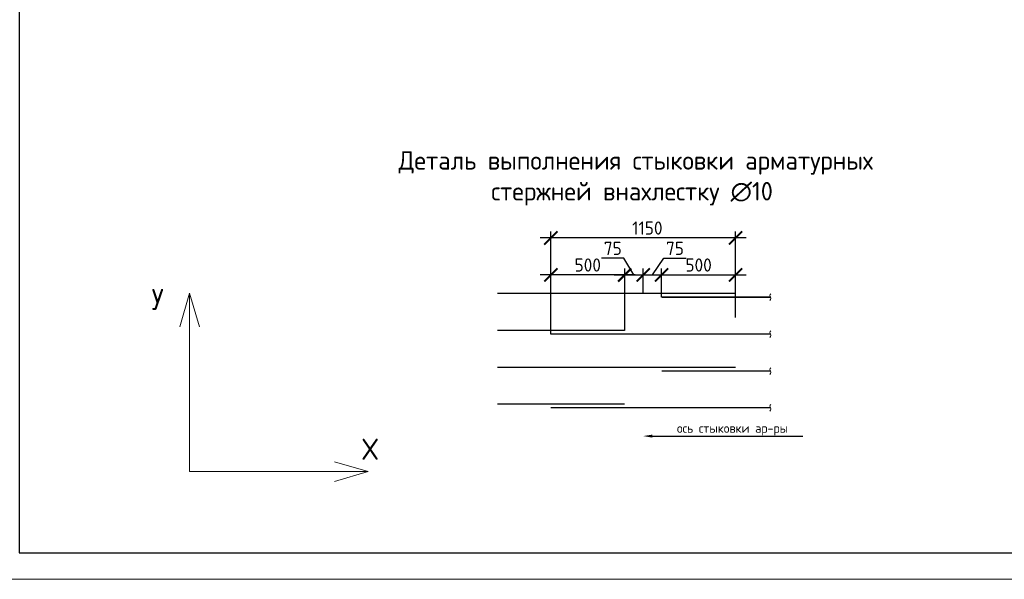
# Model space of a CAD drawing. Header units: millimetres. Extents: x -348641 to 659084, y -187953 to 16029.
# Tile 620 of 656: x -102876 to -84219, y -62290 to -51691. Entities that reach past the tile are written whole.
import ezdxf
from ezdxf import colors
from ezdxf.entities.mleader import LeaderData, LeaderLine
from ezdxf.enums import TextEntityAlignment as Align
from ezdxf.math import Vec2, Vec3

# ---------------------------------------------------------------- set-up
doc = ezdxf.new("R2010")
doc.units = ezdxf.units.MM
doc.linetypes.add('CENTER2', pattern=[28.575, 19.05, -3.175, 3.175, -3.175])
for name, color, linetype, lineweight in [('0.20 __', 4, 'Continuous', 20), ('Арматура', 152, 'Continuous', 40), ('Выноски', 20, 'Continuous', 20), ('Осевая', 10, 'CENTER2', 20), ('подоснова', 151, 'Continuous', 5), ('РАЗМЕРЫ', 1, 'Continuous', 9), ('Текст', 7, 'Continuous', 25), ('ТОНКИЕ', 7, 'Continuous', 9), ('Узлы', 7, 'Continuous', 0)]:
    doc.layers.add(name, color=color, linetype=linetype, lineweight=lineweight)
doc.layers.add('PDF7_Text', color=7, linetype='Continuous')
doc.layers.add('ТОЛСТЫЕ_ОСНОВНЫЕ', color=6, linetype='Continuous')
doc.styles.add('GOST-2.304_Type-B', font='GOST_Common.ttf')
doc.styles.add('PDF Times New Roman', font='times.ttf')
doc.styles.add('ГОСТ', font='GOST_Common.ttf')
doc.styles.add('Украинский', font='isocpeur.TTF', dxfattribs={"oblique": 12})
doc.dimstyles.new('5х', dxfattribs={"dimscale": 100, "dimtxt": 2.5, "dimasz": 2.5, "dimexe": 1.25, "dimexo": 0, "dimtad": 1, "dimdec": 0, "dimlfac": 0.2, "dimtxsty": 'GOST-2.304_Type-B', "dimblk": 'ARCHTICK', "dimcen": 2.5, "dimdle": 2, "dimadec": 0, "dimazin": 2, "dimtfac": 0.75, "dimtdec": 0, "dimtmove": 1, "dimatfit": 3, "dimfxl": 1, "dimtolj": 1, "dimarcsym": 1})

# ---------------------------------------------------------------- blocks, each defined once
blk = doc.blocks.new('A$Cd09756da')
at = {"layer": 'PDF7_Text', "insert": (-11974, 1664), "char_height": 180, "width": 6881.02, "attachment_point": 7, "style": 'PDF Times New Roman'}
blk.add_mtext('\\pi1015.18152;Жилой дом со встроенными помещениями \\P\\pi311.27381;общественно-делового и коммерческого назначения на \\P\\pi667.38051;первом этаже здания и встроенно-пристроенным \\P\\pi874.76335;поликлиническим учреждением (поз. 2.2-2.3)', dxfattribs=at)
at = {"layer": 'Текст', "color": 7, "insert": (-11741, 4333), "char_height": 250, "attachment_point": 1, "style": 'ГОСТ'}
blk.add_mtext_dynamic_manual_height_columns('\\pi594.35517;{\\fTimes New Roman|b0|i0|c204|p18;\\C256;Строительство жилого комплекса со  встроенными помещениями \\P\\pi1441.86779;общественного-делового, коммерческого назначения и \\P\\pi41.3631;поликлиническим учреждением по адресу: г. Чита, ул. 1-я Коллективная}', width=11543.07, gutter_width=12.5, heights=[0], dxfattribs=at)
blk = doc.blocks.new('*U1236')
at = {"layer": 'ТОЛСТЫЕ_ОСНОВНЫЕ', "color": 6}
blk.add_lwpolyline([(20, 5), (886, 5), (886, 415), (20, 415)], close=True, dxfattribs=at)
at = {"layer": 'ТОНКИЕ'}
blk.add_lwpolyline([(0, 0), (891, 0), (891, 420), (0, 420)], close=True, dxfattribs=at)
blk = doc.blocks.new('_ArchTick')
at = {"color": 0, "linetype": 'ByBlock', "const_width": 0.15}
blk.add_lwpolyline([(-0.5, -0.5), (0.5, 0.5)], dxfattribs=at)
blk = doc.blocks.new('*D566')
at = {"layer": 'DEFPOINTS', "color": 0, "linetype": 'Continuous', "lineweight": 0, "transparency": 16777216}
for p in [(-92812, -56525), (-92812, -56875), (-91412, -57575)]:
    blk.add_point(p, dxfattribs=at)
at = {"layer": 'РАЗМЕРЫ', "color": 0, "linetype": 'Continuous', "lineweight": -2, "transparency": 16777216}
for p, q in [((-91212, -56525), (-93012, -56525)), ((-92812, -56875), (-92812, -56400)), ((-91412, -57575), (-91412, -56400))]:
    blk.add_line(p, q, dxfattribs=at)
at = {"layer": 'РАЗМЕРЫ', "color": 0, "linetype": 'Continuous', "lineweight": -2, "transparency": 16777216, "xscale": 250, "yscale": 250, "zscale": 250, "rotation": 180}
blk.add_blockref('_ArchTick', (-92812, -56525), dxfattribs=at)
at = {"layer": 'РАЗМЕРЫ', "color": 0, "linetype": 'Continuous', "lineweight": -2, "transparency": 16777216, "xscale": 250, "yscale": 250, "zscale": 250}
blk.add_blockref('_ArchTick', (-91412, -56525), dxfattribs=at)
at = {"layer": 'РАЗМЕРЫ', "color": 0, "linetype": 'Continuous', "lineweight": 0, "transparency": 16777216, "insert": (-92112, -56337), "char_height": 250, "attachment_point": 5, "style": 'GOST-2.304_Type-B'}
blk.add_mtext('\\A1;500', dxfattribs=at)
blk = doc.blocks.new('*D567')
at = {"layer": 'DEFPOINTS', "color": 0, "linetype": 'Continuous', "lineweight": 0, "transparency": 16777216}
for p in [(-89312, -56525), (-89312, -56875), (-90712, -56945)]:
    blk.add_point(p, dxfattribs=at)
at = {"layer": 'РАЗМЕРЫ', "color": 0, "linetype": 'Continuous', "lineweight": -2, "transparency": 16777216}
for p, q in [((-90912, -56525), (-89112, -56525)), ((-90712, -56945), (-90712, -56400)), ((-89312, -56875), (-89312, -56400))]:
    blk.add_line(p, q, dxfattribs=at)
at = {"layer": 'РАЗМЕРЫ', "color": 0, "linetype": 'Continuous', "lineweight": -2, "transparency": 16777216, "xscale": 250, "yscale": 250, "zscale": 250, "rotation": 180}
blk.add_blockref('_ArchTick', (-90712, -56525), dxfattribs=at)
at = {"layer": 'РАЗМЕРЫ', "color": 0, "linetype": 'Continuous', "lineweight": -2, "transparency": 16777216, "xscale": 250, "yscale": 250, "zscale": 250}
blk.add_blockref('_ArchTick', (-89312, -56525), dxfattribs=at)
at = {"layer": 'РАЗМЕРЫ', "color": 0, "linetype": 'Continuous', "lineweight": 0, "transparency": 16777216, "insert": (-90012, -56337), "char_height": 250, "attachment_point": 5, "style": 'GOST-2.304_Type-B'}
blk.add_mtext('\\A1;500', dxfattribs=at)
blk = doc.blocks.new('*D568')
at = {"layer": 'DEFPOINTS', "color": 0, "linetype": 'Continuous', "lineweight": 0, "transparency": 16777216}
for p in [(-92812, -55825), (-89312, -57332), (-92812, -57645)]:
    blk.add_point(p, dxfattribs=at)
at = {"layer": 'РАЗМЕРЫ', "color": 0, "linetype": 'Continuous', "lineweight": -2, "transparency": 16777216}
for p, q in [((-92812, -57645), (-92812, -55700)), ((-89312, -57332), (-89312, -55700)), ((-89112, -55825), (-93012, -55825))]:
    blk.add_line(p, q, dxfattribs=at)
at = {"layer": 'РАЗМЕРЫ', "color": 0, "linetype": 'Continuous', "lineweight": -2, "transparency": 16777216, "xscale": 250, "yscale": 250, "zscale": 250, "rotation": 180}
blk.add_blockref('_ArchTick', (-92812, -55825), dxfattribs=at)
at = {"layer": 'РАЗМЕРЫ', "color": 0, "linetype": 'Continuous', "lineweight": -2, "transparency": 16777216, "xscale": 250, "yscale": 250, "zscale": 250}
blk.add_blockref('_ArchTick', (-89312, -55825), dxfattribs=at)
at = {"layer": 'РАЗМЕРЫ', "color": 0, "linetype": 'Continuous', "lineweight": 0, "transparency": 16777216, "insert": (-90983, -55637), "char_height": 250, "attachment_point": 5, "style": 'GOST-2.304_Type-B'}
blk.add_mtext('\\A1;1150', dxfattribs=at)
blk = doc.blocks.new('*D569')
at = {"layer": 'DEFPOINTS', "color": 0, "linetype": 'Continuous', "lineweight": 0, "transparency": 16777216}
for p in [(-91062, -56525), (-91062, -56875), (-91412, -56933)]:
    blk.add_point(p, dxfattribs=at)
at = {"layer": 'РАЗМЕРЫ', "color": 0, "linetype": 'Continuous', "lineweight": -2, "transparency": 16777216}
for p, q in [((-91426, -56210), (-91850, -56210)), ((-91237, -56525), (-91426, -56210)), ((-91612, -56525), (-90862, -56525)), ((-91412, -56933), (-91412, -56400)), ((-91062, -56875), (-91062, -56400))]:
    blk.add_line(p, q, dxfattribs=at)
at = {"layer": 'РАЗМЕРЫ', "color": 0, "linetype": 'Continuous', "lineweight": -2, "transparency": 16777216, "xscale": 250, "yscale": 250, "zscale": 250, "rotation": 180}
blk.add_blockref('_ArchTick', (-91412, -56525), dxfattribs=at)
at = {"layer": 'РАЗМЕРЫ', "color": 0, "linetype": 'Continuous', "lineweight": -2, "transparency": 16777216, "xscale": 250, "yscale": 250, "zscale": 250}
blk.add_blockref('_ArchTick', (-91062, -56525), dxfattribs=at)
at = {"layer": 'РАЗМЕРЫ', "color": 0, "linetype": 'Continuous', "lineweight": 0, "transparency": 16777216, "insert": (-91638, -56022), "char_height": 250, "attachment_point": 5, "style": 'GOST-2.304_Type-B'}
blk.add_mtext('\\A1;75', dxfattribs=at)
blk = doc.blocks.new('*D570')
at = {"layer": 'DEFPOINTS', "color": 0, "linetype": 'Continuous', "lineweight": 0, "transparency": 16777216}
for p in [(-90712, -56525), (-91062, -56875), (-90712, -56933)]:
    blk.add_point(p, dxfattribs=at)
at = {"layer": 'РАЗМЕРЫ', "color": 0, "linetype": 'Continuous', "lineweight": -2, "transparency": 16777216}
for p, q in [((-90887, -56525), (-90672, -56210)), ((-90672, -56210), (-90248, -56210)), ((-91262, -56525), (-90512, -56525)), ((-91062, -56875), (-91062, -56400)), ((-90712, -56933), (-90712, -56400))]:
    blk.add_line(p, q, dxfattribs=at)
at = {"layer": 'РАЗМЕРЫ', "color": 0, "linetype": 'Continuous', "lineweight": -2, "transparency": 16777216, "xscale": 250, "yscale": 250, "zscale": 250, "rotation": 180}
blk.add_blockref('_ArchTick', (-91062, -56525), dxfattribs=at)
at = {"layer": 'РАЗМЕРЫ', "color": 0, "linetype": 'Continuous', "lineweight": -2, "transparency": 16777216, "xscale": 250, "yscale": 250, "zscale": 250}
blk.add_blockref('_ArchTick', (-90712, -56525), dxfattribs=at)
at = {"layer": 'РАЗМЕРЫ', "color": 0, "linetype": 'Continuous', "lineweight": 0, "transparency": 16777216, "insert": (-90460, -56022), "char_height": 250, "attachment_point": 5, "style": 'GOST-2.304_Type-B'}
blk.add_mtext('\\A1;75', dxfattribs=at)

msp = doc.modelspace()

# ---------------------------------------------------------------- linework, layer by layer
at = {"layer": '0.20 __', "color": 2}
for points in [[(-88640.6, -56882.3), (-88659.9, -56913.8), (-88640.6, -56976.8), (-88659.9, -57008.3)], [(-88640.6, -57582.3), (-88659.9, -57613.8), (-88640.6, -57676.8), (-88659.9, -57708.3)], [(-88640.6, -58282.3), (-88659.9, -58313.8), (-88640.6, -58376.8), (-88659.9, -58408.3)], [(-88640.6, -58976.4), (-88659.9, -59007.9), (-88640.6, -59070.9), (-88659.9, -59102.4)]]:
    msp.add_spline(points, degree=3, dxfattribs=at)
at = {"layer": 'Арматура', "const_width": 28}
for points in [[(-93826.9, -56874.7), (-89312.4, -56874.7)], [(-90712.4, -56945.3), (-88650.3, -56945.3)], [(-93826.9, -57574.7), (-91412.4, -57574.7)], [(-92812.4, -57645.3), (-88650.3, -57645.3)], [(-93826.9, -58274.7), (-89312.4, -58274.7)], [(-90712.4, -58345.3), (-88650.3, -58345.3)], [(-93826.9, -58968.8), (-91412.4, -58968.8)], [(-92812.4, -59039.4), (-88650.3, -59039.4)]]:
    msp.add_lwpolyline(points, dxfattribs=at)
at = {"layer": 'подоснова'}
for p, q in [((-99656.1, -56870.3), (-99843.7, -57507.9)), ((-99656.1, -56870.3), (-99656.1, -60250.9)), ((-99656.1, -56870.3), (-99468.5, -57507.9)), ((-96275.5, -60250.9), (-96913.1, -60063.3)), ((-99656.1, -60250.9), (-96275.5, -60250.9)), ((-96275.5, -60250.9), (-96913.1, -60438.5))]:
    msp.add_line(p, q, dxfattribs=at)

# ---------------------------------------------------------------- block references
at = {"xscale": 100, "yscale": 100, "zscale": 100}
msp.add_blockref('*U1236', (-104886.9, -62289.5), dxfattribs=at)
at = {"lineweight": 50, "ltscale": 100}
for p in [(-201761.3, -61801.9), (-108408, -61745.4)]:
    msp.add_blockref('A$Cd09756da', p, dxfattribs=at)

# ---------------------------------------------------------------- texts
note = msp.add_mtext_dynamic_manual_height_columns('\\pi1250;{\\H1.5152x;Общие указания :\\P}1.^IНастоящий подраздел разработан в составе рабочей документации на строительство объекта {\\H2.4344x; }"Строительство жилого комплекса со встроенными помещениями общественного-делового и коммерческого {\\H1.3552x; }назначения по адресу: г. Чита, ул. 1-я Коллективная. Жилой дом со встроенными помещениями {\\H1.71569x; }общественно-делового и коммерческого назначения на первом этаже здания (поз. 3.1)" Решения рабочей {\\H1.69543x; }Документации разработаны на основании:{\\H1.68902x; }\\P-^Iзадания на проектирование, выданного заказчиком;{\\H1.60366x; }\\P-^Iрешений стадии "Проектная Документация (проект №24-04-КР.2)"{\\H1.73211x; }\\Pразработанных ООО "Комплексная проектно-сопроводительная компания", утвержденных {\\H1.6768x; }заказчиком;{\\H1.60773x; }\\PВ соответствии с требованиями нормативных документов:{\\H1.63076x; }\\P-^IФЗ №184 "О техническом регулировании";{\\H1.62308x; }\\P-^IФЗ №123 "Технический регламент о требованиях пожарной безопасности";{\\H1.62564x; }\\P-^IСП 20.13330.2016 "Нагрузки и воздействия",{\\H1.62479x; }\\P-^IСП 63.13330.2018 "Бетонные и железобетонные конструкции. Основные положения".{\\H1.62507x; }\\P-^IСП 22.13330.2016 "Основания зданий и сооружений";{\\H1.62498x; }\\P-^IСП 45.13330.2017 "Земляные сооружения, основания и фундаменты".{\\H1.62501x; }\\P2.^IПри работах по устройству монолитных конструкций руководствоваться СП 70.13330.2012 {\\H1.625x; }"Несущие и ограждающие конструкции".{\\H1.625x; }\\P3.^IЗа относительную отметку 0,000 принята отметка чистого пола первого этажа, {\\H1.625x; }соответствующая абсолютной отметке 648,0 в Балтийской системе высот.{\\H1.625x; }\\P4.^IПеречень видов работ, Зля которых необходимо составлять акты освидетельствования {\\H1.625x; }скрытых работ: {\\H1.625x; }\\PБетонные и железобетонные конструкции монолитные:{\\H1.625x; }\\Pармирование; защитные слои,- анкеровка арматуры; установка закладных деталей.{\\H1.625x; }\\PМонтаж сборных железобетонных и бетонных конструкций:{\\H1.625x; }\\Pсварка и антикоррозионное покрыт при отсутствии актов освиветельствования превшествующих {\\H1.625x; }скрытых работ во всех случаях.{\\H1.625x; }\\P1. Железобетонные конструкции разработаны в соответствии СП 22.13330.2016 "Основания зданий и {\\H1.62576x; }сооружений", СП 63.13330.2018 "Бетонные и железобетонные конструкции. Общие положения".{\\H1.62541x; }\\P2. Несущие конструкции здания рассчитаны и запроектированы для данных геологических условий. {\\H1.62486x; }\\P3. Арматура класса А240 и А500С по ГОСТ Р 34028-2016, материал монолитных конструкций ниже {\\H1.62505x; }нуля - бетон тяжелый класса В25 по ГОСТ 26633-2015.{\\H1.62498x; }\\P4. Работы по бетонированию монолитных конструкций вести в соответствии со СП 70.13330.2012 {\\H1.62501x; }"Несущие и ограждающие конструкции".{\\H1.625x; }\\P5. Все строительно-монтажные работы необходимо выполнять в соответствии со СНиП 12-03-2001 {\\H1.625x; }"Безопасность труда в строительстве. Часть 1. Общие требования.", Безопасность труда в строительстве. {\\H1.625x; }Часть 2. Строительное производство". Строительство здания должно производиться в соответствии с {\\H1.625x; }проектом производства работ (ППР).{\\H1.725x; }\\PПри отсутствии ППР производство строительно-монтажных работ запрещается.{\\H1.67917x; }\\P6. Бетон конструкции должны удовлетворять требованиям ГОСТ 26633-2015, ГОСТ 25192-2012.{\\H1.60694x; }\\P7. Бетон следует укладывать в бетонные конструкции горизонтальными слоями одинаковой {\\H1.63102x; }толщины без разрывов, с последовательным направлением укладки в одну сторону во всех слоях.{\\H1.62299x; }\\P8. В начальный период твердения бетон необходимо защищать от попадания атмосферных осадков {\\H1.62567x; }или потерь влаги.{\\H1.62478x; }\\P9. При перерывах в бетонировании устраивать рабочие швы бетонирования. Места рабочих швов {\\H1.62507x; }бетонирования разработать в ППР и согласовать с авторским надзором. С поверхности рабочих швов {\\H1.62498x; }удалить цементную плёнку металлическими щётками с последующей поливкой водой. В рабочем шве {\\H1.62501x; }устанавливать вертикальные сетки из проволоки ячейкой 50x50мм. Поверхность рабочих швов должна быть {\\H1.625x; }перпендикулярна поверхности плиты.{\\H1.625x; }\\P10. Арматурные изделия изготавливать в соответствии с ГОСТ Р 57997-2017, ГОСТ 5264-80, ГОСТ {\\H1.625x; }14098-2014.{\\H1.625x; }\\P11. Плоские сетки и каркасы изготавливать с помощью контактной точечной сварки (кроме {\\H1.725x; }оговоренных случаев).{\\H1.77917x; }\\P12. Расчётные сопротивления сборных соединений и материалы для сборки принимать по табл. Г1, Г2 {\\H1.66111x; }СП 52-101-2003.{\\H1.61296x; }\\P13. Стыки арматурных стержней должны иметь длину перепуска (нахлёстка) не менее указанной в {\\H1.72901x; }проекте. В неоговоренных случаях длину стыка рабочей арматуры внахлёстку без сварки принимать по {\\H1.67783x; }п.8.3.27 СП 52-101-2003. {\\H1.60739x; }\\P14. Толщина защитного слоя бетона для рабочей арматуры должна соответствовать значениям, {\\H1.63087x; }указанным в проекте. {\\H1.62304x; }\\PВ неоговоренных случаях принимать не менее 25мм.{\\H1.62565x; }\\P15. Уход за свежеуложенным бетоном начинать сразу после укладки бетонной смеси и осуществлять {\\H1.62478x; }', width=16929.188, gutter_width=1000, heights=[39809.3, 0], dxfattribs=dict(insert=(-237518.3, -21989.2), char_height=250, attachment_point=1, style='ГОСТ'))
for column, words in zip(note.columns.linked_columns, ['до достижения прочности бетона не менее 70% от проектной.\\P\\pi1250;16. Распалубку плит  осуществлять по достижении прочности бетона не менее 80% от проектной.{\\H1.83475x; }\\P17. Два крайних арматурных стержня, расположенных по контуру плиты, привязать ко всем {\\H1.55574x; }стержням в местах пересечений.{\\H1.64809x; }\\P18. В процессе производства работ предусмотреть мероприятия по противопожарной защите и {\\H1.6173x; }контролю за выполнением правил пожарной безопасности на всех этапах строительства.{\\H1.62757x; }\\P19. Все работы Выполнять по проекту производства работ (ППР), согласованному с организациями, {\\H1.72414x; }ответственными за эксплуатацию существующих инженерных сетей и дорог на существующей площадке.{\\H1.67945x; }\\P20. Проект рассчитан на производство работ в период положительных температур. В случае {\\H1.60685x; }выполнения работ при отрицательных температурах необходимо выполнять требования СНиП часть 3 по {\\H1.63105x; }производству работ и ППР.{\\H1.62298x; }\\P21. При минимальной температуре воздуха до минус 15°С допускается:{\\H1.62567x; }\\P - выдерживание бетона в конструкции методом термоса, при предварительном разогреве бетонной {\\H1.62478x; }смеси, {\\H1.62507x; }\\P -форсированный электроразогрев бетона в конструкции с повторным уплотнением.{\\H1.62498x; }\\PПри минимальной температуре воздуха до минус 25°С допускается:{\\H1.62501x; }\\P -обогрев бетона в греющей опалубке с помощью низкотемпературных электронагревателей,{\\H1.625x; }\\P -электродный сквозной прогреб бетона,{\\H1.625x; }\\P -электрообогрев с помощью греющего провода.{\\H1.625x; }']):
    column.text = words
at = {"layer": 'Осевая', "style": 'GOST-2.304_Type-B'}
for s, p in [('У', (-100261.2, -56989)), ('Х', (-96235.8, -59826))]:
    msp.add_text(s, height=400, dxfattribs=at).set_placement(p, align=Align.MIDDLE_CENTER)
at = {"layer": 'Текст', "color": 7, "char_height": 250, "attachment_point": 1, "style": 'ГОСТ'}
for s, insert in [('\\pi3500;\\P\\pi2444.69697;Общие данные{\\H1.83333x; }', (-213761.3, -60301.9)), ('\\P\\pi192.23485;Плита покрытия на отм +46,200 (опалубка)', (-120408, -60245.4))]:
    msp.add_mtext_dynamic_manual_height_columns(s, width=7000, gutter_width=12.5, heights=[1500], dxfattribs=dict(at, insert=insert))
at = {"layer": 'Узлы', "color": 80, "linetype": 'Continuous', "lineweight": 0, "attachment_point": 5, "style": 'GOST-2.304_Type-B'}
for s, insert, char_height, width in [('\\pi136.85;Деталь выполнения стыковки арматурных стержней внахлестку ∅10', (-91272.7, -54695.5), 350, 10464.96), ('ось стыковки ар-ры', (-89369.3, -59451.5), 175, 7325.472)]:
    msp.add_mtext(s, dxfattribs=dict(at, insert=insert, char_height=char_height, width=width))

# ---------------------------------------------------------------- dimensions: what is measured, and where the dimension line sits
at = {"layer": 'РАЗМЕРЫ', "linetype": 'Continuous', "lineweight": 0}
for base, p1, p2, text, picture, middle in [((-92812.4, -55824.7), (-89312.4, -57331.6), (-92812.4, -57645.3), '1150', '*D568', (-90983.5, -55824.7)), ((-91062.4, -56524.7), (-91412.4, -56933.4), (-91062.4, -56874.7), '75', '*D569', (-91488.6, -56209.7)), ((-90712.4, -56524.7), (-91062.4, -56874.7), (-90712.4, -56933.4), '75', '*D570', (-90609.3, -56209.7)), ((-92812.4, -56524.7), (-91412.4, -57574.7), (-92812.4, -56874.7), '500', '*D566', (-92112.4, -56524.7)), ((-89312.4, -56524.7), (-90712.4, -56945.3), (-89312.4, -56874.7), '500', '*D567', (-90012.4, -56524.7))]:
    dim = msp.add_linear_dim(base=base, p1=p1, p2=p2, text=text, dimstyle='5х', dxfattribs=at)
    dim.commit()
    dim.dimension.update_dxf_attribs({"geometry": picture, "text_midpoint": middle, "dimtype": 160})

# ---------------------------------------------------------------- leaders
at = {"layer": 'Выноски', "ltscale": 0.1}
ml = msp.add_multileader_mtext('Standard', dxfattribs=at)
ml.set_content('', color=256, style='Украинский')
ml.set_leader_properties()
ml.build(insert=Vec2(0, 0))
ml.multileader.update_dxf_attribs({"text_right_attachment_type": 6, "arrow_head_size": 175})
ctx = ml.context
ctx.base_point, ctx.char_height, ctx.arrow_head_size, ctx.landing_gap_size, ctx.plane_origin = Vec3(-88038.9, -59577.4), 0.126, 175, 0.063, Vec3(-89844.4, -61783.7)
ctx.right_attachment = 6
notes = []
notes.append((ctx, [(1, (1, 1, 0), (-90537.4, -59577.4), (1, 0), 2498.4, [(0, [(-91062.4, -59577.4)], 0, [])])]))
ctx.mtext.insert, ctx.mtext.flow_direction = Vec3(-88038.9, -59577.3), 5
for ctx, leaders in notes:
    for number, flags, end, landing, length, lines in leaders:
        leader = LeaderData()
        leader.index, (leader.has_last_leader_line, leader.has_dogleg_vector, leader.attachment_direction) = number, flags
        leader.last_leader_point, leader.dogleg_vector, leader.dogleg_length = Vec3(end), Vec3(landing), length
        for number, points, colour, breaks in lines:
            line = LeaderLine()
            line.index, line.vertices, line.color, line.breaks = number, Vec3.list(points), colors.encode_raw_color(colour), breaks
            leader.lines.append(line)
        ctx.leaders.append(leader)

doc.saveas('drawing.dxf')
